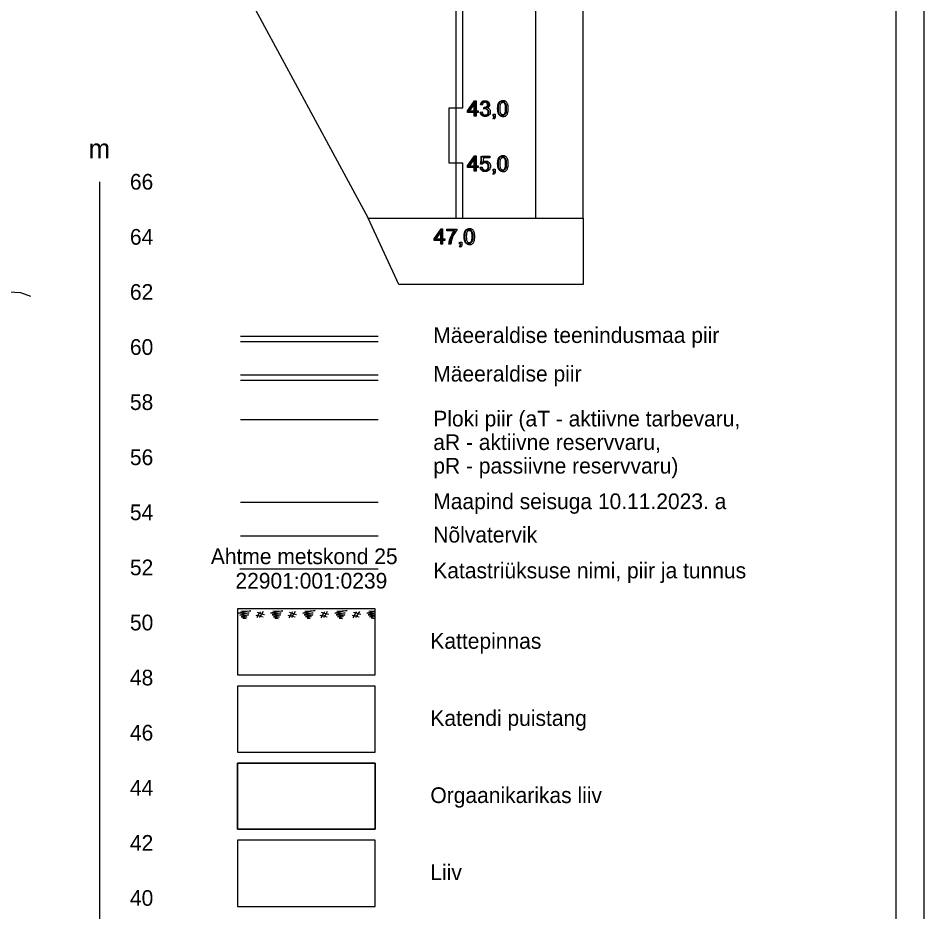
# Model space of a CAD drawing. Extents: x 700746 to 706058, y 6570320 to 6580460.
# Drawn here: x 705298.1 to 705626.8, y 6575856.9 to 6576181.4 of the extents above; entities that cross this region are included whole.
import ezdxf

# ---------------------------------------------------------------- set-up
doc = ezdxf.new("R2010")
doc.units = 0
for name, color, linetype in [('ABIJOONIS', 7, 'Continuous'), ('Default', 7, 'Continuous'), ('GEOLPUNKT', 7, 'Continuous'), ('illumineerimisjooned', 7, 'Continuous'), ('mõõtpost parem', 7, 'Continuous'), ('Plokid', 7, 'Continuous'), ('Täide', 7, 'Continuous'), ('VORMISTUS', 7, 'Continuous')]:
    doc.layers.add(name, color=color, linetype=linetype)

msp = doc.modelspace()

# ---------------------------------------------------------------- linework, layer by layer
at = {"layer": 'ABIJOONIS'}
msp.add_lwpolyline([(703946.83, 6576748.7), (705626.83, 6576748.7), (705626.83, 6575528.7), (703946.83, 6575528.7), (703946.83, 6576748.7)], dxfattribs=at)
at = {"layer": 'Default'}
for p, q in [((705425.2, 6576108.77), (705503.23, 6576108.77)), ((705378.78, 6576005.6), (705428.78, 6576005.6))]:
    msp.add_line(p, q, dxfattribs=at)
for points in [[(705152.83, 6576310.45), (705166.34, 6576306.88), (705174.72, 6576305.59), (705215.36, 6576296.33), (705272.37, 6576284.42), (705284.05, 6576281.06), (705317.39, 6576272.99), (705328.03, 6576263.37), (705354.58, 6576239.37), (705425.2, 6576108.77)], [(705503.23, 6576108.77), (705503.23, 6576239.37)], [(705425.2, 6576108.77), (705503.23, 6576108.77)]]:
    msp.add_lwpolyline(points, dxfattribs=at)
at = {"layer": 'GEOLPUNKT'}
for points in [[(705457.02, 6576562.62), (705457.02, 6576108.77)], [(705463.65, 6576145.76), (705463.65, 6576147.1), (705461.22, 6576147.1), (705461.22, 6576147.73), (705463.78, 6576151.36), (705464.34, 6576151.36), (705464.34, 6576147.73), (705465.09, 6576147.73), (705465.09, 6576147.1), (705464.34, 6576147.1), (705464.34, 6576145.76), (705463.65, 6576145.76)], [(705463.65, 6576147.73), (705463.65, 6576150.26), (705461.9, 6576147.73), (705463.65, 6576147.73)], [(705466.56, 6576149.81), (705465.87, 6576149.93)], [(705467.16, 6576148.42), (705467.24, 6576149.02)], [(705465.8, 6576147.25), (705466.49, 6576147.34)], [(705470.52, 6576145.76), (705470.52, 6576146.54), (705471.3, 6576146.54), (705471.3, 6576145.76)], [(705470.91, 6576145.76), (705470.52, 6576145.76)], [(705470.66, 6576144.65), (705470.47, 6576144.95)], [(705463.65, 6576125.76), (705463.65, 6576127.1), (705461.22, 6576127.1), (705461.22, 6576127.73), (705463.78, 6576131.36), (705464.34, 6576131.36), (705464.34, 6576127.73), (705465.09, 6576127.73), (705465.09, 6576127.1), (705464.34, 6576127.1), (705464.34, 6576125.76), (705463.65, 6576125.76)], [(705463.65, 6576127.73), (705463.65, 6576130.26), (705461.9, 6576127.73), (705463.65, 6576127.73)], [(705466.57, 6576128.33), (705465.92, 6576128.41), (705466.46, 6576131.29), (705469.25, 6576131.29), (705469.25, 6576130.63), (705467.01, 6576130.63), (705466.71, 6576129.13)], [(705465.8, 6576127.23), (705466.52, 6576127.29)], [(705470.52, 6576125.76), (705470.52, 6576126.54), (705471.3, 6576126.54), (705471.3, 6576125.76)], [(705470.91, 6576125.76), (705470.52, 6576125.76)], [(705470.66, 6576124.65), (705470.47, 6576124.95)], [(705451.49, 6576099.29), (705451.49, 6576100.63), (705449.06, 6576100.63), (705449.06, 6576101.26), (705451.62, 6576104.89), (705452.18, 6576104.89), (705452.18, 6576101.26), (705452.93, 6576101.26), (705452.93, 6576100.63), (705452.18, 6576100.63), (705452.18, 6576099.29), (705451.49, 6576099.29)], [(705451.49, 6576101.26), (705451.49, 6576103.79), (705449.74, 6576101.26), (705451.49, 6576101.26)], [(705453.69, 6576104.16), (705453.69, 6576104.82), (705457.31, 6576104.82), (705457.31, 6576104.28)], [(705456.43, 6576104.16), (705453.69, 6576104.16)], [(705458.36, 6576099.29), (705458.36, 6576100.07), (705459.14, 6576100.07), (705459.14, 6576099.29)], [(705455.18, 6576099.29), (705454.47, 6576099.29)], [(705458.5, 6576098.18), (705458.31, 6576098.47)], [(705458.75, 6576099.29), (705458.36, 6576099.29)]]:
    msp.add_lwpolyline(points, dxfattribs=at)
for points in [[(705459.52, 6576188.77), (705457.02, 6576188.77), (705457.02, 6576148.77), (705459.52, 6576148.77)], [(705454.52, 6576148.77), (705457.02, 6576148.77), (705457.02, 6576128.77), (705454.52, 6576128.77)], [(705459.52, 6576128.77), (705457.02, 6576128.77), (705457.02, 6576108.77), (705459.52, 6576108.77)]]:
    msp.add_lwpolyline(points, close=True, dxfattribs=at)
for points in [[(705465.87, 6576149.93), (705466, 6576150.62), (705466.44, 6576151), (705466.89, 6576151.38), (705467.56, 6576151.38), (705468.02, 6576151.38), (705468.4, 6576151.19), (705468.79, 6576150.99), (705468.99, 6576150.65), (705469.2, 6576150.31), (705469.2, 6576149.93), (705469.2, 6576149.57), (705469, 6576149.27), (705468.81, 6576148.97), (705468.42, 6576148.8), (705468.92, 6576148.68), (705469.2, 6576148.32), (705469.47, 6576147.96), (705469.47, 6576147.42), (705469.47, 6576146.69), (705468.94, 6576146.18), (705468.4, 6576145.67), (705467.58, 6576145.67), (705466.85, 6576145.67), (705466.36, 6576146.11), (705465.87, 6576146.55), (705465.8, 6576147.25)], [(705467.24, 6576149.02), (705467.3, 6576149.01), (705467.35, 6576149.01), (705467.79, 6576149.01), (705468.14, 6576149.24), (705468.49, 6576149.47), (705468.49, 6576149.94), (705468.49, 6576150.32), (705468.23, 6576150.57), (705467.98, 6576150.82), (705467.57, 6576150.82), (705467.17, 6576150.82), (705466.9, 6576150.57), (705466.64, 6576150.31), (705466.56, 6576149.81)], [(705472.32, 6576148.52), (705472.32, 6576149.51), (705472.53, 6576150.12), (705472.73, 6576150.73), (705473.13, 6576151.05), (705473.53, 6576151.38), (705474.15, 6576151.38), (705474.6, 6576151.38), (705474.94, 6576151.2), (705475.28, 6576151.02), (705475.5, 6576150.68), (705475.72, 6576150.34), (705475.84, 6576149.84), (705475.97, 6576149.35), (705475.97, 6576148.52), (705475.97, 6576147.54), (705475.77, 6576146.93), (705475.57, 6576146.32), (705475.16, 6576146), (705474.76, 6576145.67), (705474.15, 6576145.67), (705473.34, 6576145.67), (705472.87, 6576146.24), (705472.32, 6576146.95), (705472.32, 6576148.52)], [(705473.03, 6576148.52), (705473.03, 6576147.14), (705473.35, 6576146.69), (705473.67, 6576146.23), (705474.15, 6576146.23), (705474.62, 6576146.23), (705474.94, 6576146.69), (705475.26, 6576147.14), (705475.26, 6576148.52), (705475.26, 6576149.9), (705474.94, 6576150.36), (705474.62, 6576150.81), (705474.14, 6576150.81), (705473.67, 6576150.81), (705473.38, 6576150.41), (705473.03, 6576149.9), (705473.03, 6576148.52)], [(705466.49, 6576147.34), (705466.61, 6576146.75), (705466.89, 6576146.49), (705467.18, 6576146.23), (705467.59, 6576146.23), (705468.07, 6576146.23), (705468.41, 6576146.57), (705468.74, 6576146.91), (705468.74, 6576147.4), (705468.74, 6576147.88), (705468.43, 6576148.18), (705468.12, 6576148.49), (705467.64, 6576148.49), (705467.45, 6576148.49), (705467.16, 6576148.42)], [(705470.47, 6576144.95), (705470.69, 6576145.04), (705470.79, 6576145.23), (705470.9, 6576145.41), (705470.91, 6576145.76)], [(705471.3, 6576145.76), (705471.3, 6576145.33), (705471.15, 6576145.06), (705471, 6576144.8), (705470.66, 6576144.65)], [(705466.71, 6576129.13), (705467.22, 6576129.48), (705467.77, 6576129.48), (705468.5, 6576129.48), (705469.01, 6576128.97), (705469.51, 6576128.46), (705469.51, 6576127.66), (705469.51, 6576126.9), (705469.07, 6576126.35), (705468.53, 6576125.67), (705467.6, 6576125.67), (705466.83, 6576125.67), (705466.35, 6576126.09), (705465.87, 6576126.52), (705465.8, 6576127.23)], [(705472.32, 6576128.52), (705472.32, 6576129.51), (705472.53, 6576130.12), (705472.73, 6576130.73), (705473.13, 6576131.05), (705473.53, 6576131.38), (705474.15, 6576131.38), (705474.6, 6576131.38), (705474.94, 6576131.2), (705475.28, 6576131.02), (705475.5, 6576130.68), (705475.72, 6576130.34), (705475.84, 6576129.84), (705475.97, 6576129.35), (705475.97, 6576128.52), (705475.97, 6576127.54), (705475.77, 6576126.93), (705475.57, 6576126.32), (705475.16, 6576126), (705474.76, 6576125.67), (705474.15, 6576125.67), (705473.34, 6576125.67), (705472.87, 6576126.24), (705472.32, 6576126.95), (705472.32, 6576128.52)], [(705473.03, 6576128.52), (705473.03, 6576127.14), (705473.35, 6576126.69), (705473.67, 6576126.23), (705474.15, 6576126.23), (705474.62, 6576126.23), (705474.94, 6576126.69), (705475.26, 6576127.14), (705475.26, 6576128.52), (705475.26, 6576129.9), (705474.94, 6576130.36), (705474.62, 6576130.81), (705474.14, 6576130.81), (705473.67, 6576130.81), (705473.38, 6576130.41), (705473.03, 6576129.9), (705473.03, 6576128.52)], [(705466.52, 6576127.29), (705466.6, 6576126.76), (705466.89, 6576126.5), (705467.18, 6576126.23), (705467.6, 6576126.23), (705468.1, 6576126.23), (705468.44, 6576126.61), (705468.78, 6576126.98), (705468.78, 6576127.6), (705468.78, 6576128.19), (705468.45, 6576128.53), (705468.12, 6576128.87), (705467.59, 6576128.87), (705467.25, 6576128.87), (705466.99, 6576128.72), (705466.72, 6576128.57), (705466.57, 6576128.33)], [(705470.47, 6576124.95), (705470.69, 6576125.04), (705470.79, 6576125.23), (705470.9, 6576125.41), (705470.91, 6576125.76)], [(705471.3, 6576125.76), (705471.3, 6576125.33), (705471.15, 6576125.06), (705471, 6576124.8), (705470.66, 6576124.65)], [(705454.47, 6576099.29), (705454.48, 6576099.95), (705454.73, 6576100.89), (705454.98, 6576101.82), (705455.44, 6576102.69), (705455.9, 6576103.56), (705456.43, 6576104.16)], [(705457.31, 6576104.28), (705456.78, 6576103.71), (705456.25, 6576102.77), (705455.73, 6576101.83), (705455.44, 6576100.83), (705455.23, 6576100.13), (705455.18, 6576099.29)], [(705460.16, 6576102.05), (705460.16, 6576103.04), (705460.37, 6576103.65), (705460.57, 6576104.26), (705460.97, 6576104.58), (705461.38, 6576104.91), (705461.99, 6576104.91), (705462.44, 6576104.91), (705462.78, 6576104.73), (705463.12, 6576104.55), (705463.34, 6576104.21), (705463.56, 6576103.87), (705463.68, 6576103.37), (705463.81, 6576102.88), (705463.81, 6576102.05), (705463.81, 6576101.07), (705463.61, 6576100.46), (705463.41, 6576099.85), (705463, 6576099.53), (705462.6, 6576099.2), (705461.99, 6576099.2), (705461.18, 6576099.2), (705460.71, 6576099.77), (705460.16, 6576100.48), (705460.16, 6576102.05)], [(705460.87, 6576102.05), (705460.87, 6576100.67), (705461.19, 6576100.22), (705461.51, 6576099.76), (705461.99, 6576099.76), (705462.46, 6576099.76), (705462.78, 6576100.22), (705463.1, 6576100.67), (705463.1, 6576102.05), (705463.1, 6576103.43), (705462.78, 6576103.89), (705462.46, 6576104.34), (705461.98, 6576104.34), (705461.51, 6576104.34), (705461.22, 6576103.94), (705460.87, 6576103.43), (705460.87, 6576102.05)], [(705458.31, 6576098.47), (705458.53, 6576098.57), (705458.63, 6576098.76), (705458.74, 6576098.94), (705458.75, 6576099.29)], [(705459.14, 6576099.29), (705459.14, 6576098.86), (705458.99, 6576098.59), (705458.84, 6576098.33), (705458.5, 6576098.18)]]:
    msp.add_open_spline(points, degree=3, dxfattribs=at)
at = {"layer": 'illumineerimisjooned'}
msp.add_line((705378.78, 6575993.49), (705428.78, 6575993.49), dxfattribs=at)
at = {"layer": 'mõõtpost parem'}
msp.add_line((705327.72, 6575721.97), (705327.72, 6576121.97), dxfattribs=at)
at = {"layer": 'Plokid'}
msp.add_line((705485.97, 6576108.77), (705485.97, 6576545.47), dxfattribs=at)
at = {"layer": 'Täide'}
for p, q in [((705389.73, 6575965.34), (705389.73, 6575965.34)), ((705401.37, 6575965.36), (705401.37, 6575965.36)), ((705413.01, 6575965.37), (705413.01, 6575965.37)), ((705424.65, 6575965.39), (705424.65, 6575965.39))]:
    msp.add_line(p, q, dxfattribs=at)
for points in [[(705152.83, 6576310.45), (705166.34, 6576306.88), (705174.72, 6576305.59), (705215.36, 6576296.33), (705272.37, 6576284.42), (705284.05, 6576281.06), (705317.39, 6576272.99), (705328.03, 6576263.37), (705354.58, 6576239.37), (705425.2, 6576108.77), (705503.23, 6576108.77), (705503.23, 6576239.37)], [(705275.78, 6576092.9), (705288.51, 6576082.39), (705298.98, 6576081.76), (705302.6, 6576080.45)], [(705378.88, 6575966.05), (705382.59, 6575966.25), (705378.1, 6575965.34), (705381.92, 6575965.44), (705378.62, 6575964.68), (705381.75, 6575964.73), (705379.1, 6575963.99), (705381.15, 6575964.07), (705379.68, 6575963.56), (705380.86, 6575963.38)], [(705385.88, 6575963.78), (705385.88, 6575964.09), (705385.96, 6575964.22), (705385.15, 6575964.4), (705385.75, 6575965.39), (705384.94, 6575965.6)], [(705386.03, 6575965.85), (705385.75, 6575965.39), (705386.57, 6575965.16), (705387.53, 6575964.91)], [(705387.04, 6575965.91), (705386.57, 6575965.16), (705385.96, 6575964.22), (705386.98, 6575963.99)], [(705390.52, 6575966.07), (705394.23, 6575966.26), (705389.74, 6575965.36), (705393.56, 6575965.45), (705390.26, 6575964.7), (705393.39, 6575964.75), (705390.74, 6575964.01), (705392.79, 6575964.08), (705391.32, 6575963.57), (705392.5, 6575963.4)], [(705397.52, 6575963.8), (705397.52, 6575964.11), (705397.6, 6575964.24), (705396.79, 6575964.42), (705397.39, 6575965.4), (705396.58, 6575965.61)], [(705397.67, 6575965.87), (705397.39, 6575965.4), (705398.21, 6575965.18), (705399.17, 6575964.93)], [(705398.68, 6575965.92), (705398.21, 6575965.18), (705397.6, 6575964.24), (705398.62, 6575964.01)], [(705402.16, 6575966.08), (705405.87, 6575966.28), (705401.38, 6575965.37), (705405.2, 6575965.47), (705401.9, 6575964.71), (705405.03, 6575964.76), (705402.38, 6575964.03), (705404.43, 6575964.1), (705402.96, 6575963.59), (705404.14, 6575963.41)], [(705409.16, 6575963.82), (705409.16, 6575964.12), (705409.24, 6575964.25), (705408.43, 6575964.44), (705409.03, 6575965.42), (705408.22, 6575965.63)], [(705409.31, 6575965.89), (705409.03, 6575965.42), (705409.85, 6575965.2), (705410.81, 6575964.95)], [(705410.32, 6575965.94), (705409.85, 6575965.2), (705409.24, 6575964.25), (705410.26, 6575964.02)], [(705413.8, 6575966.1), (705417.51, 6575966.29), (705413.02, 6575965.39), (705416.84, 6575965.49), (705413.54, 6575964.73), (705416.67, 6575964.78), (705414.02, 6575964.04), (705416.07, 6575964.12), (705414.6, 6575963.6), (705415.78, 6575963.43)], [(705420.8, 6575963.83), (705420.8, 6575964.14), (705420.88, 6575964.27), (705420.07, 6575964.45), (705420.67, 6575965.43), (705419.86, 6575965.64)], [(705420.95, 6575965.9), (705420.67, 6575965.43), (705421.49, 6575965.21), (705422.45, 6575964.96)], [(705421.96, 6575965.96), (705421.49, 6575965.21), (705420.88, 6575964.27), (705421.9, 6575964.04)], [(705427.73, 6575966.02), (705424.66, 6575965.4), (705427.73, 6575965.48)], [(705427.73, 6575965.33), (705425.18, 6575964.74), (705427.73, 6575964.78)], [(705425.44, 6575966.11), (705427.73, 6575966.23)], [(705384.38, 6575964.58), (705385.15, 6575964.4), (705384.72, 6575963.68)], [(705396.02, 6575964.59), (705396.79, 6575964.42), (705396.36, 6575963.7)], [(705407.66, 6575964.61), (705408.43, 6575964.44), (705408, 6575963.72)], [(705419.3, 6575964.62), (705420.07, 6575964.45), (705419.64, 6575963.73)], [(705427.73, 6575964.63), (705425.66, 6575964.06), (705427.71, 6575964.13), (705426.24, 6575963.62), (705427.42, 6575963.45)]]:
    msp.add_lwpolyline(points, dxfattribs=at)
for points in [[(705425.2, 6576108.77), (705503.23, 6576108.77), (705503.23, 6576084.69), (705436.32, 6576084.69)], [(705377.73, 6575886.92), (705377.73, 6575910.92), (705427.73, 6575910.92), (705427.73, 6575886.92), (705377.73, 6575886.92)]]:
    msp.add_lwpolyline(points, close=True, dxfattribs=at)
at = {"layer": 'VORMISTUS'}
for p, q in [((705378.78, 6576065.93), (705428.78, 6576065.93)), ((705378.78, 6576063.93), (705428.78, 6576063.93)), ((705378.78, 6576051.93), (705428.78, 6576051.93)), ((705378.78, 6576049.93), (705428.78, 6576049.93)), ((705378.78, 6576035.62), (705428.78, 6576035.62)), ((705378.55, 6575981.5), (705428.78, 6575981.5)), ((705427.73, 6575882.92), (705377.73, 6575882.92)), ((705377.73, 6575882.92), (705377.73, 6575858.92)), ((705427.73, 6575858.92), (705427.73, 6575882.92)), ((705377.73, 6575858.92), (705427.73, 6575858.92))]:
    msp.add_line(p, q, dxfattribs=at)
for points in [[(703986.83, 6575538.7), (705616.83, 6575538.7), (705616.83, 6576738.7), (703986.83, 6576738.7)], [(705377.73, 6575942.92), (705427.73, 6575942.92), (705427.73, 6575966.92), (705377.73, 6575966.92)], [(705377.73, 6575914.92), (705427.73, 6575914.92), (705427.73, 6575938.92), (705377.73, 6575938.92)], [(705377.73, 6575886.92), (705427.73, 6575886.92), (705427.73, 6575910.92), (705377.73, 6575910.92)], [(705377.73, 6575858.92), (705427.73, 6575858.92), (705427.73, 6575882.92), (705377.73, 6575882.92)]]:
    msp.add_lwpolyline(points, close=True, dxfattribs=at)
for points in [[(705377.73, 6575914.92), (705427.73, 6575914.92), (705427.73, 6575938.92), (705377.73, 6575938.92), (705377.73, 6575914.92)], [(705377.73, 6575914.92), (705427.73, 6575914.92), (705427.73, 6575938.92)], [(705427.73, 6575938.92), (705377.73, 6575938.92), (705377.73, 6575914.92)], [(705377.73, 6575886.92), (705427.73, 6575886.92), (705427.73, 6575910.92), (705377.73, 6575910.92), (705377.73, 6575886.92)], [(705377.73, 6575858.92), (705427.73, 6575858.92), (705427.73, 6575882.92), (705377.73, 6575882.92), (705377.73, 6575858.92)]]:
    msp.add_lwpolyline(points, dxfattribs=at)

# ---------------------------------------------------------------- texts
at = {"layer": 'GEOLPUNKT'}
for s, p in [('43,0', (705461.13, 6576145.76)), ('45,0', (705461.13, 6576125.76)), ('47,0', (705448.97, 6576099.29))]:
    msp.add_text(s, height=5.6, dxfattribs=at).set_placement(p)
at = {"layer": 'mõõtpost parem'}
for s, height, p in [('m', 7, (705323.69, 6576130.47)), ('66', 5.7, (705338.68, 6576119.12)), ('64', 5.7, (705338.68, 6576099.12)), ('62', 5.7, (705338.68, 6576079.12)), ('60', 5.7, (705338.68, 6576059.12)), ('58', 5.7, (705338.68, 6576039.12)), ('56', 5.7, (705338.68, 6576019.12)), ('54', 5.7, (705338.68, 6575999.12)), ('52', 5.7, (705338.68, 6575979.12)), ('50', 5.7, (705338.68, 6575959.12)), ('48', 5.7, (705338.68, 6575939.12)), ('46', 5.7, (705338.68, 6575919.12)), ('44', 5.7, (705338.68, 6575899.12)), ('42', 5.7, (705338.68, 6575879.12)), ('40', 5.7, (705338.68, 6575859.12))]:
    msp.add_text(s, height=height, dxfattribs=at).set_placement(p)
at = {"layer": 'VORMISTUS'}
for s, p in [('Mäeeraldise teenindusmaa piir', (705448.78, 6576063.45)), ('Mäeeraldise piir', (705448.78, 6576049.45)), ('Ploki piir (aT - aktiivne tarbevaru,', (705448.78, 6576033.14)), ('aR - aktiivne reservvaru,', (705448.78, 6576024.59)), ('pR - passiivne reservvaru)', (705448.78, 6576016.04)), ('Maapind seisuga 10.11.2023. a', (705448.78, 6576003.12)), ('Nõlvatervik', (705448.78, 6575991.01)), ('Ahtme metskond 25', (705368.05, 6575983.16)), ('Katastriüksuse nimi, piir ja tunnus', (705448.78, 6575978.01)), ('22901:001:0239', (705376.98, 6575974.28)), ('Kattepinnas', (705447.73, 6575952.44)), ('Katendi puistang', (705447.73, 6575924.44)), ('Orgaanikarikas liiv', (705447.73, 6575896.44)), ('Liiv', (705447.73, 6575868.44))]:
    msp.add_text(s, height=5.7, dxfattribs=at).set_placement(p)

doc.saveas('drawing.dxf')
